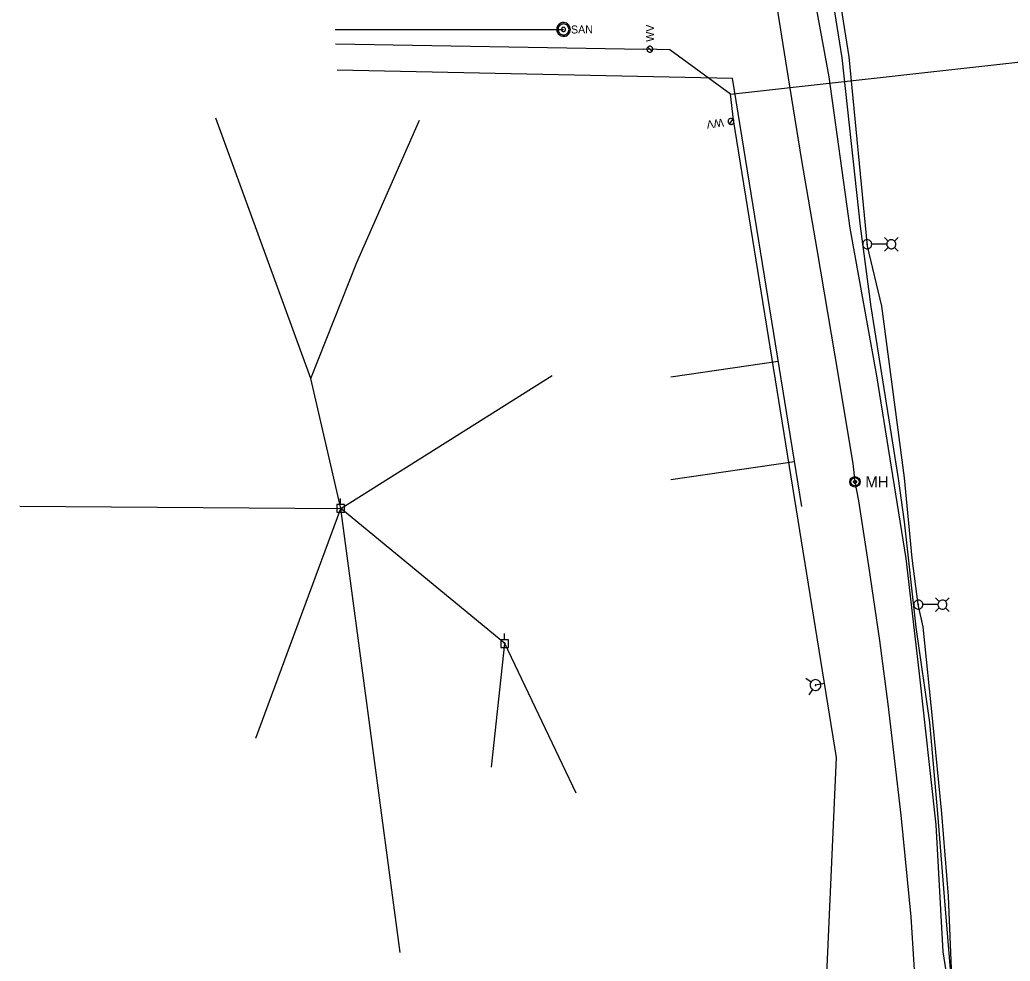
# Model space of a CAD drawing. Extents: x 596028 to 606371, y 330010 to 403088.
# Drawn here: x 604375.3 to 604851.8, y 335400.1 to 335853.1 of the extents above; entities that cross this region are included whole.
import ezdxf

# ---------------------------------------------------------------- set-up
doc = ezdxf.new("R2010")
doc.units = 0
for name, color, linetype in [('Default', 7, 'Continuous'), ('E_FTMS_Conduit', 7, 'Continuous'), ('E_LTG', 7, 'Continuous'), ('E_LTG_CID', 7, 'Continuous'), ('E_UTL_E', 7, 'Continuous'), ('E_UTL_E_UG', 7, 'Continuous'), ('E_UTL_EPowerPole', 7, 'Continuous'), ('E_UTL_FO_UG_QWEST', 7, 'Continuous'), ('E_UTL_G_UG', 7, 'Continuous'), ('E_UTL_Overhead', 7, 'Continuous'), ('E_UTL_SAN_MH', 7, 'Continuous'), ('E_UTL_SAN_UG', 7, 'Continuous'), ('E_UTL_W', 7, 'Continuous'), ('E_UTL_W_UG', 7, 'Continuous'), ('E_UTL_WHydrant', 7, 'Continuous')]:
    doc.layers.add(name, color=color, linetype=linetype)

# ---------------------------------------------------------------- blocks, each defined once
blk = doc.blocks.new('MH')
at = {"layer": 'Default'}
for radius in [15.2, 12.2, 4.57]:
    blk.add_circle((0, 0), radius, dxfattribs=at)
blk.add_text('MH', height=32.92, dxfattribs=at).set_placement((30.5, -16.5))

msp = doc.modelspace()

# ---------------------------------------------------------------- linework, layer by layer
at = {"layer": 'E_FTMS_Conduit'}
msp.add_lwpolyline([(604843.22, 335054.36), (604842.26, 335092.55), (604835.93, 335170.05), (604833.24, 335224.35), (604834.53, 335254.76), (604831.45, 335295.34), (604820.14, 335431.05), (604817.01, 335471.26), (604813.1, 335515.04), (604806.53, 335560.93), (604800.96, 335611.56), (604797.96, 335632.41), (604784.91, 335714.95), (604779.76, 335753.85), (604771, 335834.87), (604763.88, 335879.23)], dxfattribs=at)
at = {"layer": 'E_LTG'}
for points in [[(604785.15, 335745.11), (604785.11, 335745.52), (604784.99, 335745.92), (604784.8, 335746.28), (604784.54, 335746.61), (604784.23, 335746.88), (604783.87, 335747.09), (604783.48, 335747.22), (604783.07, 335747.28), (604782.66, 335747.26), (604782.26, 335747.16), (604781.88, 335746.99), (604781.55, 335746.75), (604781.26, 335746.45), (604781.04, 335746.11), (604780.88, 335745.72), (604780.8, 335745.32), (604780.8, 335744.9), (604780.88, 335744.5), (604781.04, 335744.11), (604781.26, 335743.76), (604781.55, 335743.46), (604781.88, 335743.22), (604782.26, 335743.05), (604782.66, 335742.95), (604783.07, 335742.94), (604783.48, 335742.99), (604783.87, 335743.13), (604784.23, 335743.34), (604784.54, 335743.61), (604784.8, 335743.93), (604784.99, 335744.3), (604785.11, 335744.7), (604785.15, 335745.11)], [(604793.05, 335746.63), (604791.27, 335748.41)], [(604796.75, 335745.11), (604796.71, 335745.52), (604796.59, 335745.92), (604796.4, 335746.28), (604796.15, 335746.61), (604795.84, 335746.88), (604795.48, 335747.09), (604795.09, 335747.22), (604794.68, 335747.28), (604794.26, 335747.26), (604793.86, 335747.16), (604793.49, 335746.99), (604793.15, 335746.75), (604792.86, 335746.45), (604792.64, 335746.11), (604792.49, 335745.72), (604792.41, 335745.32), (604792.41, 335744.9), (604792.49, 335744.5), (604792.64, 335744.11), (604792.86, 335743.76), (604793.15, 335743.46), (604793.49, 335743.22), (604793.86, 335743.05), (604794.26, 335742.95), (604794.68, 335742.94), (604795.09, 335742.99), (604795.48, 335743.13), (604795.84, 335743.34), (604796.15, 335743.61), (604796.4, 335743.93), (604796.59, 335744.3), (604796.71, 335744.7), (604796.75, 335745.11)], [(604796.1, 335746.63), (604797.88, 335748.41)], [(604783.14, 335745.11), (604783.13, 335745.14), (604783.12, 335745.17), (604783.11, 335745.2), (604783.09, 335745.22), (604783.07, 335745.24), (604783.04, 335745.26), (604783.01, 335745.27), (604782.98, 335745.27), (604782.95, 335745.27), (604782.92, 335745.27), (604782.89, 335745.25), (604782.86, 335745.23), (604782.84, 335745.21), (604782.82, 335745.18), (604782.81, 335745.16), (604782.8, 335745.12), (604782.8, 335745.09), (604782.81, 335745.06), (604782.82, 335745.03), (604782.84, 335745.01), (604782.86, 335744.98), (604782.89, 335744.96), (604782.92, 335744.95), (604782.95, 335744.94), (604782.98, 335744.94), (604783.01, 335744.95), (604783.04, 335744.96), (604783.07, 335744.97), (604783.09, 335744.99), (604783.11, 335745.02), (604783.12, 335745.05), (604783.13, 335745.08), (604783.14, 335745.11)], [(604792.36, 335745.11), (604785.18, 335745.11)], [(604793.05, 335743.59), (604791.27, 335741.81)], [(604796.1, 335743.59), (604797.88, 335741.81)], [(604817.65, 335573.23), (604815.87, 335575.01)], [(604820.7, 335573.23), (604822.48, 335575.01)], [(604809.75, 335571.71), (604809.71, 335572.12), (604809.59, 335572.52), (604809.4, 335572.89), (604809.14, 335573.21), (604808.83, 335573.48), (604808.47, 335573.69), (604808.08, 335573.82), (604807.67, 335573.88), (604807.26, 335573.86), (604806.86, 335573.76), (604806.48, 335573.59), (604806.15, 335573.35), (604805.86, 335573.05), (604805.64, 335572.71), (604805.48, 335572.32), (604805.4, 335571.92), (604805.4, 335571.5), (604805.48, 335571.1), (604805.64, 335570.71), (604805.86, 335570.36), (604806.15, 335570.06), (604806.48, 335569.82), (604806.86, 335569.65), (604807.26, 335569.56), (604807.67, 335569.54), (604808.08, 335569.59), (604808.47, 335569.73), (604808.83, 335569.94), (604809.14, 335570.21), (604809.4, 335570.53), (604809.59, 335570.9), (604809.71, 335571.3), (604809.75, 335571.71)], [(604807.74, 335571.71), (604807.73, 335571.74), (604807.72, 335571.77), (604807.71, 335571.8), (604807.69, 335571.82), (604807.67, 335571.84), (604807.64, 335571.86), (604807.61, 335571.87), (604807.58, 335571.88), (604807.55, 335571.87), (604807.52, 335571.87), (604807.49, 335571.85), (604807.46, 335571.83), (604807.44, 335571.81), (604807.42, 335571.79), (604807.41, 335571.76), (604807.4, 335571.72), (604807.4, 335571.69), (604807.41, 335571.66), (604807.42, 335571.63), (604807.44, 335571.61), (604807.46, 335571.58), (604807.49, 335571.56), (604807.52, 335571.55), (604807.55, 335571.54), (604807.58, 335571.54), (604807.61, 335571.55), (604807.64, 335571.56), (604807.67, 335571.57), (604807.69, 335571.59), (604807.71, 335571.62), (604807.72, 335571.65), (604807.73, 335571.68), (604807.74, 335571.71)], [(604816.96, 335571.71), (604809.78, 335571.71)], [(604817.65, 335570.19), (604815.87, 335568.41)], [(604821.35, 335571.71), (604821.31, 335572.12), (604821.19, 335572.52), (604821, 335572.89), (604820.75, 335573.21), (604820.44, 335573.48), (604820.08, 335573.69), (604819.69, 335573.82), (604819.28, 335573.88), (604818.86, 335573.86), (604818.46, 335573.76), (604818.09, 335573.59), (604817.75, 335573.35), (604817.46, 335573.05), (604817.24, 335572.71), (604817.09, 335572.32), (604817.01, 335571.92), (604817.01, 335571.5), (604817.09, 335571.1), (604817.24, 335570.71), (604817.46, 335570.36), (604817.75, 335570.06), (604818.09, 335569.82), (604818.46, 335569.65), (604818.86, 335569.56), (604819.28, 335569.54), (604819.69, 335569.59), (604820.08, 335569.73), (604820.44, 335569.94), (604820.75, 335570.21), (604821, 335570.53), (604821.19, 335570.9), (604821.31, 335571.3), (604821.35, 335571.71)], [(604820.7, 335570.19), (604822.48, 335568.41)]]:
    msp.add_lwpolyline(points, dxfattribs=at)
at = {"layer": 'E_LTG_CID'}
msp.add_lwpolyline([(604843.13, 335051.79), (604840.88, 335092.82), (604837.28, 335170.14), (604834.71, 335212.97), (604835.59, 335224.17), (604832.71, 335254.61), (604829.93, 335295), (604827.26, 335352.71), (604823.64, 335392.65), (604822.12, 335431.36), (604818.86, 335471.26), (604814.5, 335515.53), (604809.84, 335560.94), (604807.57, 335571.71), (604804.68, 335594.13), (604800.9, 335632.66), (604789.94, 335715.3), (604783.18, 335744.15), (604774.25, 335835.23), (604767.31, 335879.89)], dxfattribs=at)
at = {"layer": 'E_UTL_E_UG'}
msp.add_lwpolyline([(604820.86, 335070.81), (604819.86, 335112.84), (604819.04, 335158.63), (604817.07, 335191.32), (604814.49, 335235.91), (604811.85, 335279.29), (604809.46, 335325.61), (604807.12, 335373), (604804.05, 335421.46), (604799.37, 335470.45), (604793.24, 335522.54), (604789.06, 335554.45), (604783.73, 335590.4), (604779.02, 335621.6), (604777.22, 335630.83), (604776.25, 335639.55), (604767.57, 335691.35), (604758.91, 335742.61), (604751.56, 335785.45), (604745.08, 335825.09), (604738.24, 335868.45)], dxfattribs=at)
at = {"layer": 'E_UTL_EPowerPole'}
for points in [[(604529.66, 335619.87), (604529.66, 335622.78)], [(604531.51, 335619.87), (604527.82, 335619.87)], [(604527.82, 335619.87), (604527.82, 335616.18)], [(604529.93, 335618.03), (604529.93, 335618.07), (604529.92, 335618.12), (604529.89, 335618.16), (604529.87, 335618.19), (604529.83, 335618.22), (604529.79, 335618.25), (604529.75, 335618.26), (604529.71, 335618.27), (604529.66, 335618.26), (604529.62, 335618.25), (604529.57, 335618.23), (604529.54, 335618.21), (604529.51, 335618.18), (604529.48, 335618.14), (604529.46, 335618.1), (604529.46, 335618.05), (604529.46, 335618.01), (604529.46, 335617.96), (604529.48, 335617.92), (604529.51, 335617.88), (604529.54, 335617.85), (604529.57, 335617.82), (604529.62, 335617.8), (604529.66, 335617.79), (604529.71, 335617.79), (604529.75, 335617.8), (604529.79, 335617.81), (604529.83, 335617.83), (604529.87, 335617.86), (604529.89, 335617.9), (604529.92, 335617.94), (604529.93, 335617.98), (604529.93, 335618.03)], [(604531.51, 335616.18), (604531.51, 335619.87)], [(604527.82, 335616.18), (604531.51, 335616.18)], [(604608.56, 335554.84), (604608.56, 335557.75)], [(604610.4, 335554.84), (604606.72, 335554.84)], [(604606.72, 335554.84), (604606.72, 335551.15)], [(604606.72, 335551.15), (604610.4, 335551.15)], [(604608.83, 335553), (604608.83, 335553.05), (604608.81, 335553.09), (604608.79, 335553.13), (604608.76, 335553.16), (604608.73, 335553.19), (604608.69, 335553.22), (604608.65, 335553.23), (604608.6, 335553.24), (604608.56, 335553.24), (604608.51, 335553.23), (604608.47, 335553.21), (604608.44, 335553.18), (604608.4, 335553.15), (604608.38, 335553.11), (604608.36, 335553.07), (604608.35, 335553.02), (604608.35, 335552.98), (604608.36, 335552.93), (604608.38, 335552.89), (604608.4, 335552.85), (604608.44, 335552.82), (604608.47, 335552.79), (604608.51, 335552.77), (604608.56, 335552.76), (604608.6, 335552.76), (604608.65, 335552.77), (604608.69, 335552.78), (604608.73, 335552.81), (604608.76, 335552.84), (604608.79, 335552.87), (604608.81, 335552.91), (604608.83, 335552.95), (604608.83, 335553)], [(604610.4, 335551.15), (604610.4, 335554.84)]]:
    msp.add_lwpolyline(points, dxfattribs=at)
at = {"layer": 'E_UTL_FO_UG_QWEST'}
msp.add_lwpolyline([(604840.43, 335012.73), (604837.31, 335089.26), (604832.93, 335173.7), (604830.71, 335249.27), (604828.33, 335311.14), (604825.79, 335353.18), (604822.55, 335385.33), (604819.59, 335404.65), (604816.19, 335465.69), (604807.94, 335539.85), (604801.77, 335593.87), (604787.66, 335681.73), (604774.8, 335752.9), (604764.64, 335825.63), (604754.97, 335878.92)], dxfattribs=at)
at = {"layer": 'E_UTL_G_UG'}
for p, q in [((604527.97, 335829.02), (604718.13, 335825.08)), ((604751.52, 335618.94), (604718.13, 335825.08)), ((604688.46, 335681.37), (604740.19, 335688.91)), ((604688.57, 335631.89), (604748.02, 335640.55))]:
    msp.add_line(p, q, dxfattribs=at)
at = {"layer": 'E_UTL_Overhead'}
for p, q in [((604529.69, 335618.03), (604631.42, 335682)), ((604375.3, 335619.1), (604529.69, 335618.03)), ((604488.86, 335507.52), (604529.69, 335618.03)), ((604558.32, 335404.33), (604529.69, 335618.03)), ((604602.29, 335493.49), (604608.59, 335553))]:
    msp.add_line(p, q, dxfattribs=at)
for points in [[(604529.69, 335618.03), (604515.25, 335680.58), (604469.6, 335805.78)], [(604515.25, 335680.58), (604537.43, 335736.32), (604567.66, 335804.74)], [(604642.89, 335480.99), (604608.59, 335553), (604529.69, 335618.03)]]:
    msp.add_lwpolyline(points, dxfattribs=at)
at = {"layer": 'E_UTL_SAN_MH'}
for points in [[(604640.18, 335848.45), (604640.12, 335849.08), (604639.95, 335849.68), (604639.66, 335850.23), (604639.27, 335850.73), (604638.8, 335851.14), (604638.25, 335851.45), (604637.66, 335851.66), (604637.04, 335851.75), (604636.41, 335851.72), (604635.8, 335851.57), (604635.23, 335851.31), (604634.72, 335850.94), (604634.29, 335850.49), (604633.95, 335849.96), (604633.72, 335849.38), (604633.6, 335848.76), (604633.6, 335848.14), (604633.72, 335847.52), (604633.95, 335846.94), (604634.29, 335846.41), (604634.72, 335845.96), (604635.23, 335845.59), (604635.8, 335845.33), (604636.41, 335845.18), (604637.04, 335845.15), (604637.66, 335845.24), (604638.25, 335845.45), (604638.8, 335845.76), (604639.27, 335846.17), (604639.66, 335846.67), (604639.95, 335847.22), (604640.12, 335847.83), (604640.18, 335848.45)], [(604639.52, 335848.45), (604639.47, 335848.95), (604639.33, 335849.43), (604639.1, 335849.88), (604638.79, 335850.27), (604638.41, 335850.6), (604637.98, 335850.85), (604637.5, 335851.02), (604637.01, 335851.09), (604636.51, 335851.06), (604636.02, 335850.95), (604635.56, 335850.74), (604635.15, 335850.45), (604634.81, 335850.08), (604634.54, 335849.66), (604634.35, 335849.19), (604634.25, 335848.7), (604634.25, 335848.2), (604634.35, 335847.71), (604634.54, 335847.24), (604634.81, 335846.82), (604635.15, 335846.46), (604635.56, 335846.16), (604636.02, 335845.96), (604636.51, 335845.84), (604637.01, 335845.81), (604637.5, 335845.89), (604637.98, 335846.05), (604638.41, 335846.3), (604638.79, 335846.63), (604639.1, 335847.02), (604639.33, 335847.47), (604639.47, 335847.95), (604639.52, 335848.45)], [(604637.87, 335848.45), (604637.85, 335848.64), (604637.8, 335848.82), (604637.72, 335848.99), (604637.6, 335849.13), (604637.46, 335849.26), (604637.29, 335849.35), (604637.12, 335849.41), (604636.93, 335849.44), (604636.74, 335849.43), (604636.56, 335849.39), (604636.39, 335849.31), (604636.23, 335849.2), (604636.1, 335849.06), (604636, 335848.9), (604635.93, 335848.73), (604635.9, 335848.54), (604635.9, 335848.36), (604635.93, 335848.17), (604636, 335848), (604636.1, 335847.84), (604636.23, 335847.7), (604636.39, 335847.59), (604636.56, 335847.52), (604636.74, 335847.47), (604636.93, 335847.46), (604637.12, 335847.49), (604637.29, 335847.55), (604637.46, 335847.64), (604637.6, 335847.77), (604637.72, 335847.92), (604637.8, 335848.08), (604637.85, 335848.26), (604637.87, 335848.45)]]:
    msp.add_lwpolyline(points, dxfattribs=at)
at = {"layer": 'E_UTL_SAN_UG'}
msp.add_line((604527.09, 335848.45), (604636.88, 335848.45), dxfattribs=at)
at = {"layer": 'E_UTL_W'}
for points in [[(604678.4, 335840.37), (604678.13, 335840.34), (604677.87, 335840.26), (604677.63, 335840.14), (604677.42, 335839.97), (604677.24, 335839.77), (604677.11, 335839.53), (604677.02, 335839.28), (604676.98, 335839.01), (604676.99, 335838.74), (604677.06, 335838.47), (604677.17, 335838.23), (604677.33, 335838.01), (604677.52, 335837.82), (604677.75, 335837.67), (604678, 335837.57), (604678.27, 335837.52), (604678.54, 335837.52), (604678.81, 335837.57), (604679.06, 335837.67), (604679.29, 335837.82), (604679.48, 335838.01), (604679.64, 335838.23), (604679.75, 335838.47), (604679.82, 335838.74), (604679.83, 335839.01), (604679.79, 335839.28), (604679.7, 335839.53), (604679.57, 335839.77), (604679.39, 335839.97), (604679.18, 335840.14), (604678.93, 335840.26), (604678.67, 335840.34), (604678.4, 335840.37)], [(604679.41, 335837.93), (604677.4, 335839.95)], [(604716.04, 335803.98), (604716.1, 335803.71), (604716.21, 335803.47), (604716.36, 335803.24), (604716.56, 335803.06), (604716.79, 335802.91), (604717.04, 335802.8), (604717.3, 335802.75), (604717.57, 335802.75), (604717.84, 335802.8), (604718.09, 335802.9), (604718.32, 335803.04), (604718.52, 335803.22), (604718.68, 335803.44), (604718.79, 335803.69), (604718.86, 335803.95), (604718.88, 335804.22), (604718.84, 335804.49), (604718.75, 335804.75), (604718.62, 335804.98), (604718.44, 335805.19), (604718.23, 335805.36), (604717.99, 335805.49), (604717.73, 335805.57), (604717.46, 335805.59), (604717.19, 335805.57), (604716.93, 335805.5), (604716.69, 335805.38), (604716.48, 335805.21), (604716.3, 335805.01), (604716.16, 335804.77), (604716.07, 335804.52), (604716.03, 335804.25), (604716.04, 335803.98)], [(604718.32, 335805.3), (604716.59, 335803.04)]]:
    msp.add_lwpolyline(points, dxfattribs=at)
at = {"layer": 'E_UTL_W_UG'}
for p, q in [((604527.21, 335841.59), (604675.48, 335838.89)), ((604762.46, 335533.7), (604758.11, 335532.99))]:
    msp.add_line(p, q, dxfattribs=at)
for points in [[(604717.26, 335817.39), (604879.83, 335835.39), (604888.46, 335848.48), (604928.31, 335849.17)], [(604718.71, 335804.9), (604717.26, 335817.39), (604688, 335838.62), (604675.48, 335838.89)], [(604788.1, 335326.9), (604762.29, 335327.3), (604762.3, 335365.08), (604768.19, 335498.22), (604718.71, 335804.9)]]:
    msp.add_lwpolyline(points, dxfattribs=at)
at = {"layer": 'E_UTL_WHydrant'}
for points in [[(604755.96, 335534.44), (604753.45, 335536.14)], [(604757.61, 335535.56), (604757.13, 335535.42), (604756.69, 335535.19), (604756.3, 335534.89), (604755.97, 335534.51), (604755.72, 335534.08), (604755.56, 335533.61), (604755.49, 335533.11), (604755.51, 335532.61), (604755.63, 335532.13), (604755.84, 335531.68), (604756.13, 335531.27), (604756.49, 335530.93), (604756.91, 335530.66), (604757.37, 335530.47), (604757.86, 335530.38), (604758.36, 335530.38), (604758.85, 335530.47), (604759.31, 335530.66), (604759.73, 335530.93), (604760.09, 335531.27), (604760.38, 335531.68), (604760.59, 335532.13), (604760.71, 335532.62), (604760.73, 335533.12), (604760.66, 335533.61), (604760.5, 335534.08), (604760.25, 335534.51), (604759.92, 335534.89), (604759.53, 335535.2), (604759.08, 335535.42), (604758.61, 335535.56), (604758.11, 335535.61), (604757.61, 335535.56)], [(604758.07, 335533.19), (604758.04, 335533.18), (604758, 335533.16), (604757.97, 335533.13), (604757.95, 335533.11), (604757.93, 335533.07), (604757.92, 335533.04), (604757.91, 335533), (604757.91, 335532.96), (604757.92, 335532.92), (604757.94, 335532.89), (604757.96, 335532.86), (604757.99, 335532.83), (604758.02, 335532.81), (604758.05, 335532.8), (604758.09, 335532.79), (604758.13, 335532.79), (604758.17, 335532.8), (604758.2, 335532.81), (604758.23, 335532.83), (604758.26, 335532.86), (604758.28, 335532.89), (604758.3, 335532.92), (604758.31, 335532.96), (604758.31, 335533), (604758.31, 335533.04), (604758.29, 335533.07), (604758.27, 335533.11), (604758.25, 335533.13), (604758.22, 335533.16), (604758.19, 335533.18), (604758.15, 335533.19), (604758.11, 335533.19), (604758.07, 335533.19)], [(604756.66, 335530.84), (604754.96, 335528.33)]]:
    msp.add_lwpolyline(points, dxfattribs=at)

# ---------------------------------------------------------------- block references
at = {"layer": 'E_UTL_E', "xscale": 0.16404166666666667, "yscale": 0.16404166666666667}
msp.add_blockref('MH', (604777.08, 335630.79), dxfattribs=at)

# ---------------------------------------------------------------- texts
at = {"layer": 'E_UTL_SAN_MH'}
msp.add_text('SAN', height=3.849, dxfattribs=at).set_placement((604640.45, 335846.51))
at = {"layer": 'E_UTL_W'}
for rotation, p in [(90, (604680.33, 335842.5)), (187.6492, (604713.66, 335805.6))]:
    msp.add_text('WV', height=3.85, rotation=rotation, dxfattribs=at).set_placement(p)

doc.saveas('drawing.dxf')
